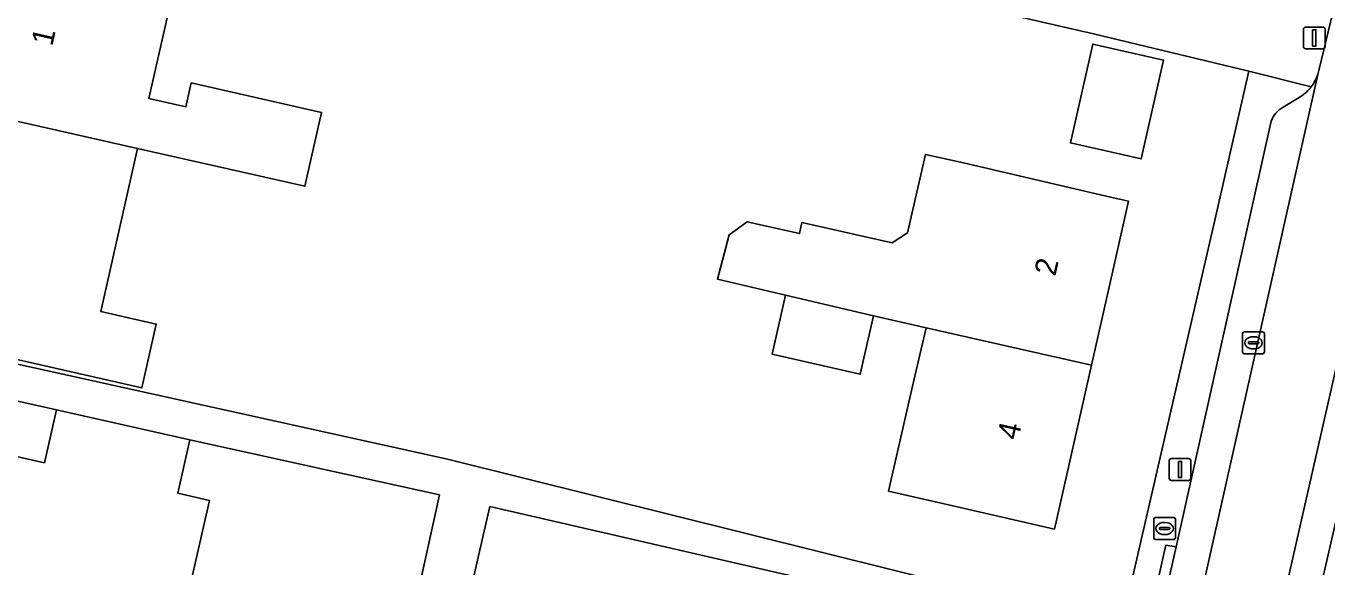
# Model space of a CAD drawing. Extents: x 163683 to 164494, y 382709 to 383872.
# Drawn here: x 163950.2 to 164009.9, y 383554.3 to 383579.1 of the extents above; entities that cross this region are included whole.
import ezdxf

# ---------------------------------------------------------------- set-up
doc = ezdxf.new("R2010")
doc.units = 0
for name, color, linetype in [('IMGEO_Brandkraan', 7, 'Continuous'), ('IMGEO_Erf', 7, 'Continuous'), ('IMGEO_Kolk', 7, 'Continuous'), ('IMGEO_Lichtmast', 7, 'Continuous'), ('IMGEO_Pand', 7, 'Continuous'), ('IMGEO_Pand_nummerreeks', 7, 'Continuous'), ('IMGEO_Parkeervlak_open', 7, 'Continuous'), ('IMGEO_Rijbaan_lokaal_open', 7, 'Continuous'), ('IMGEO_Voetpad_open', 7, 'Continuous')]:
    doc.layers.add(name, color=color, linetype=linetype)

msp = doc.modelspace()

# ---------------------------------------------------------------- linework, layer by layer
at = {"layer": 'IMGEO_Brandkraan'}
for p, q in [((164001.988, 383555.604), (164001.988, 383556.456)), ((164002.063, 383556.53), (164002.915, 383556.53)), ((164002.29, 383556.073), (164002.688, 383556.073)), ((164002.476, 383556.31), (164002.501, 383556.31)), ((164002.989, 383556.456), (164002.989, 383555.604)), ((164002.915, 383555.53), (164002.063, 383555.53)), ((164002.247, 383556.024), (164002.247, 383556.036)), ((164002.685, 383555.987), (164002.287, 383555.987)), ((164002.499, 383555.75), (164002.474, 383555.75)), ((164002.731, 383556.036), (164002.731, 383556.024))]:
    msp.add_line(p, q, dxfattribs=at)
for points in [[(164001.988, 383555.604), (164001.988, 383556.456)], [(164002.063, 383556.53), (164002.915, 383556.53)], [(164002.989, 383556.456), (164002.989, 383555.604)], [(164002.915, 383555.53), (164002.063, 383555.53)]]:
    msp.add_lwpolyline(points, dxfattribs=at)
for centre, radius, start, end in [((164002.065, 383556.454), 0.0765, 91.55205, 178.44795), ((164002.065, 383556.454), 0.0765, 91.55205, 178.44795), ((164002.287, 383556.033), 0.0403, 85.87752, 175.75265), ((164002.692, 383556.035), 0.0386, 1.73085, 96.63898), ((164002.913, 383556.454), 0.0765, 1.55205, 88.44795), ((164002.913, 383556.454), 0.0765, 1.55205, 88.44795), ((164002.065, 383555.606), 0.0765, 181.55205, 268.44795), ((164002.065, 383555.606), 0.0765, 181.55205, 268.44795), ((164002.284, 383556.023), 0.0366, 178.93798, 274.71019), ((164002.688, 383556.03), 0.043, 264.86636, 352.45326), ((164002.913, 383555.606), 0.0765, 271.55205, 358.44795), ((164002.913, 383555.606), 0.0765, 271.55205, 358.44795)]:
    msp.add_arc(centre, radius, start, end, dxfattribs=at)
for centre, major_axis, ratio, start_param, end_param in [((164002.475, 383556.03), (-0.387, 0.002), 0.722429, 4.712389, 7.853982), ((164002.5, 383556.03), (-0.39, 0.002), 0.717154, 1.570796, 4.712389)]:
    msp.add_ellipse(centre, major_axis=major_axis, ratio=ratio, start_param=start_param, end_param=end_param, dxfattribs=at)
at = {"layer": 'IMGEO_Erf'}
for points in [[(163946.567, 383590.304), (163941.011, 383565.508), (163969.521, 383559.221), (164000.492, 383551.514), (164004.789, 383570.206), (164006.36, 383577.041)], [(164006.36, 383577.041), (163999.224, 383578.756), (163983.815, 383582.296), (163947.234, 383590.533)], [(163949.039, 383582.794), (163950.22, 383582.528), (163951.575, 383588.528), (163951.439, 383588.559), (163951.51, 383588.872), (163959.558, 383587.056), (163959.488, 383586.744), (163959.352, 383586.775), (163958.626, 383583.556), (163956.676, 383583.997), (163956.048, 383581.213), (163956.977, 383581.003), (163955.876, 383576.126), (163955.8, 383575.789), (163957.501, 383575.405), (163957.749, 383576.503), (163963.74, 383575.15), (163962.974, 383571.76), (163955.283, 383573.497), (163953.589, 383565.995), (163956.139, 383565.422), (163955.478, 383562.495), (163952.503, 383563.166), (163947.625, 383564.266)], [(163946.977, 383559.955), (163951, 383559.05), (163951.55, 383561.486), (163940.657, 383563.927)], [(163963.652, 383532.606), (163969.157, 383557.572), (163957.687, 383560.101), (163957.134, 383557.651), (163958.58, 383557.325), (163957.55, 383552.762)]]:
    msp.add_lwpolyline(points, dxfattribs=at)
for points in [[(163999.184, 383578.291), (164002.438, 383577.554), (164001.408, 383573.01), (163998.155, 383573.748)], [(163991.488, 383573.223), (163993.243, 383572.827), (164000, 383571.263), (164000.833, 383571.07), (164000, 383567.394), (163999.125, 383563.533), (163997.419, 383556.005), (163992.545, 383557.12), (163989.792, 383557.75), (163990.897, 383562.577), (163991.519, 383565.257), (163989.106, 383565.804), (163988.498, 383563.122), (163984.45, 383564.04), (163985.06, 383566.749), (163981.928, 383567.481), (163982.464, 383569.531), (163983.297, 383570.125), (163985.698, 383569.584), (163985.813, 383570.095), (163989.959, 383569.161), (163990.675, 383569.614)], [(163989.618, 383504.21), (164000.14, 383549.983), (163988.005, 383552.731), (163988.116, 383553.214), (163971.468, 383557.04), (163961.458, 383513.489), (163965.766, 383512.436), (163964.537, 383506.938), (163963.246, 383507.234), (163960.306, 383507.908), (163955.524, 383488.221), (163959.03, 383487.452), (163958.497, 383485.022), (163954.991, 383485.791), (163949.665, 383459.33), (163971.316, 383459.761), (163979.464, 383459.533)]]:
    msp.add_lwpolyline(points, close=True, dxfattribs=at)
at = {"layer": 'IMGEO_Kolk'}
for p, q in [((164006.148, 383565.062), (164007, 383565.062)), ((164006.073, 383564.136), (164006.073, 383564.988)), ((164006.332, 383564.556), (164006.332, 383564.568)), ((164006.77, 383564.519), (164006.372, 383564.519)), ((164006.375, 383564.605), (164006.773, 383564.605)), ((164006.561, 383564.842), (164006.586, 383564.842)), ((164006.816, 383564.568), (164006.816, 383564.556)), ((164007.074, 383564.988), (164007.074, 383564.136)), ((164007, 383564.062), (164006.148, 383564.062)), ((164006.584, 383564.282), (164006.559, 383564.282))]:
    msp.add_line(p, q, dxfattribs=at)
for points in [[(164006.148, 383565.062), (164007, 383565.062)], [(164006.073, 383564.136), (164006.073, 383564.988)], [(164007.074, 383564.988), (164007.074, 383564.136)], [(164007, 383564.062), (164006.148, 383564.062)]]:
    msp.add_lwpolyline(points, dxfattribs=at)
for centre, radius, start, end in [((164006.15, 383564.986), 0.0765, 91.55205, 178.44795), ((164006.15, 383564.986), 0.0765, 91.55205, 178.44795), ((164006.998, 383564.986), 0.0765, 1.55205, 88.44795), ((164006.998, 383564.986), 0.0765, 1.55205, 88.44795), ((164006.372, 383564.565), 0.0403, 85.87752, 175.75265), ((164006.369, 383564.555), 0.0366, 178.93798, 274.71019), ((164006.773, 383564.562), 0.043, 264.86636, 352.45326), ((164006.777, 383564.567), 0.0386, 1.73085, 96.63898), ((164006.15, 383564.138), 0.0765, 181.55205, 268.44795), ((164006.15, 383564.138), 0.0765, 181.55205, 268.44795), ((164006.998, 383564.138), 0.0765, 271.55205, 358.44795), ((164006.998, 383564.138), 0.0765, 271.55205, 358.44795)]:
    msp.add_arc(centre, radius, start, end, dxfattribs=at)
for centre, major_axis, ratio, start_param, end_param in [((164006.56, 383564.562), (-0.387, 0.002), 0.722429, 4.712389, 7.853982), ((164006.585, 383564.562), (-0.39, 0.002), 0.717154, 1.570796, 4.712389)]:
    msp.add_ellipse(centre, major_axis=major_axis, ratio=ratio, start_param=start_param, end_param=end_param, dxfattribs=at)
at = {"layer": 'IMGEO_Lichtmast'}
for p, q in [((164008.869, 383578.172), (164008.869, 383578.972)), ((164008.869, 383578.972), (164008.869, 383578.172)), ((164008.969, 383579.072), (164009.759, 383579.072)), ((164009.759, 383579.072), (164008.969, 383579.072)), ((164009.859, 383578.972), (164009.859, 383578.172)), ((164009.859, 383578.172), (164009.859, 383578.972)), ((164009.759, 383578.072), (164008.969, 383578.072)), ((164008.969, 383578.072), (164009.759, 383578.072)), ((164002.697, 383558.343), (164002.697, 383559.143)), ((164002.697, 383559.143), (164002.697, 383558.343)), ((164002.797, 383559.243), (164003.587, 383559.243)), ((164003.587, 383559.243), (164002.797, 383559.243)), ((164003.687, 383559.143), (164003.687, 383558.343)), ((164003.687, 383558.343), (164003.687, 383559.143)), ((164003.587, 383558.243), (164002.797, 383558.243)), ((164002.797, 383558.243), (164003.587, 383558.243))]:
    msp.add_line(p, q, dxfattribs=at)
for points in [[(164009.289, 383578.947), (164009.439, 383578.947), (164009.439, 383578.197), (164009.289, 383578.197), (164009.289, 383578.947)], [(164003.117, 383559.118), (164003.267, 383559.118), (164003.267, 383558.368), (164003.117, 383558.368), (164003.117, 383559.118)]]:
    msp.add_lwpolyline(points, dxfattribs=at)
for centre, start, end in [((164008.969, 383578.972), 90, 180), ((164008.969, 383578.972), 90, 180), ((164009.759, 383578.972), 0, 90), ((164009.759, 383578.972), 360, 90), ((164008.969, 383578.172), 180, 270), ((164008.969, 383578.172), 180, 270), ((164009.759, 383578.172), 270, 0), ((164009.759, 383578.172), 270, 0), ((164002.797, 383559.143), 90, 180), ((164002.797, 383559.143), 90, 180), ((164003.587, 383559.143), 0, 90), ((164003.587, 383559.143), 360, 90), ((164002.797, 383558.343), 180, 270), ((164002.797, 383558.343), 180, 270), ((164003.587, 383558.343), 270, 0), ((164003.587, 383558.343), 270, 0)]:
    msp.add_arc(centre, 0.1, start, end, dxfattribs=at)
at = {"layer": 'IMGEO_Pand'}
for points in [[(163956.048, 383581.213), (163956.676, 383583.997), (163958.626, 383583.556), (163959.352, 383586.775), (163959.488, 383586.744), (163959.558, 383587.056), (163951.51, 383588.872), (163951.439, 383588.559), (163951.575, 383588.528), (163950.22, 383582.528), (163949.039, 383582.794), (163947.345, 383575.29), (163955.283, 383573.497), (163962.974, 383571.76), (163963.74, 383575.15), (163957.749, 383576.503), (163957.501, 383575.405), (163955.8, 383575.789), (163955.876, 383576.126), (163956.977, 383581.003)], [(164001.408, 383573.01), (164002.438, 383577.554), (163999.184, 383578.291), (163998.155, 383573.748)], [(163955.283, 383573.497), (163947.345, 383575.29), (163945.651, 383567.786), (163948.285, 383567.191), (163947.625, 383564.266), (163952.503, 383563.166), (163955.478, 383562.495), (163956.139, 383565.422), (163953.589, 383565.995)], [(164000.833, 383571.07), (164000, 383571.263), (163993.243, 383572.827), (163991.488, 383573.223), (163990.675, 383569.614), (163989.959, 383569.161), (163985.813, 383570.095), (163985.698, 383569.584), (163983.297, 383570.125), (163982.464, 383569.531), (163981.928, 383567.481), (163985.06, 383566.749), (163989.106, 383565.804), (163991.519, 383565.257), (163999.125, 383563.533), (164000, 383567.394)], [(163989.106, 383565.804), (163985.06, 383566.749), (163984.45, 383564.04), (163988.498, 383563.122)], [(163999.125, 383563.533), (163991.519, 383565.257), (163990.897, 383562.577), (163989.792, 383557.75), (163992.545, 383557.12), (163997.419, 383556.005)], [(163957.134, 383557.651), (163957.687, 383560.101), (163951.55, 383561.486), (163951, 383559.05), (163946.977, 383559.955), (163945.255, 383552.326), (163953.27, 383550.516), (163955.267, 383550.066), (163955.49, 383550.016), (163956.133, 383553.062), (163957.55, 383552.762), (163958.58, 383557.325)]]:
    msp.add_lwpolyline(points, close=True, dxfattribs=at)
at = {"layer": 'IMGEO_Parkeervlak_open'}
for points in [[(164003.511, 383550.059), (164009.525, 383576.891)], [(164013.279, 383576.218), (163999.26, 383514.63)], [(164008.744, 383575.88), (164007.934, 383575.39)], [(164007.389, 383574.75), (164003.013, 383555.196), (164000.919, 383545.962), (163994.619, 383518.54)], [(164009.716, 383553.561), (164014.227, 383573.127)]]:
    msp.add_lwpolyline(points, dxfattribs=at)
for centre, radius, start, end in [((164007.648, 383577.526), 1.981, 322.48876, 341.29338), ((164007.666, 383577.524), 1.966, 303.25854, 322.24018), ((164008.558, 383574.306), 1.251, 119.94972, 159.21734)]:
    msp.add_arc(centre, radius, start, end, dxfattribs=at)
at = {"layer": 'IMGEO_Rijbaan_lokaal_open'}
msp.add_lwpolyline([(163996.386, 383502.1), (163996.435, 383502.317), (163997.525, 383507.217), (163999.26, 383514.63), (164013.279, 383576.218), (164014.604, 383581.937), (164010.952, 383582.804), (164009.59, 383577.14), (164009.525, 383576.891), (164003.511, 383550.059), (163995.536, 383515.476), (163993.853, 383508.085), (163993.3, 383505.876), (163990.186, 383492.109), (163993.929, 383491.262)], close=True, dxfattribs=at)
at = {"layer": 'IMGEO_Voetpad_open'}
for points in [[(163947.234, 383590.533), (163983.815, 383582.296), (163999.224, 383578.756), (164006.36, 383577.041), (164009.22, 383576.32)], [(164009.525, 383576.891), (164009.59, 383577.14), (164010.952, 383582.804), (164011.418, 383585.218)], [(164009.22, 383576.32), (164006.36, 383577.041), (164004.789, 383570.206), (164000.492, 383551.514), (164000.14, 383549.983), (163989.618, 383504.21), (163979.464, 383459.533), (163979.186, 383458.312), (163978.999, 383457.491), (163971.042, 383412.745), (163970.084, 383408.049), (163969.83, 383405.66), (163969.133, 383401.885), (163968.95, 383401.745), (163965.816, 383399.35), (163970.312, 383399.689)], [(164007.934, 383575.39), (164008.744, 383575.88)], [(163994.619, 383518.54), (164000.919, 383545.962), (164000.458, 383546.037), (164002.542, 383555.259), (164003.013, 383555.196), (164007.389, 383574.75)], [(164014.227, 383573.127), (164009.716, 383553.561), (164010.201, 383553.478), (164008.076, 383544.252), (164007.738, 383544.342), (164003.14, 383524.826), (164001.385, 383516.969)], [(163935.139, 383457.026), (163959.724, 383458.221), (163979.186, 383458.312), (163979.464, 383459.533), (163971.316, 383459.761), (163949.665, 383459.33), (163954.991, 383485.791), (163955.524, 383488.221), (163960.306, 383507.908), (163961.458, 383513.489), (163971.468, 383557.04), (163988.116, 383553.214), (163988.005, 383552.731), (164000.14, 383549.983), (164000.492, 383551.514), (163969.521, 383559.221), (163941.011, 383565.508)], [(163940.657, 383563.927), (163951.55, 383561.486), (163957.687, 383560.101), (163969.157, 383557.572), (163963.652, 383532.606), (163955.229, 383494.411), (163953.709, 383487.39), (163952.093, 383479.924), (163947.714, 383459.916)]]:
    msp.add_lwpolyline(points, dxfattribs=at)
msp.add_lwpolyline([(164003.013, 383555.196), (164002.542, 383555.259), (164000.458, 383546.037), (164000.919, 383545.962)], close=True, dxfattribs=at)
for centre, radius, start, end in [((164007.648, 383577.526), 1.981, 322.48876, 341.29338), ((164007.666, 383577.524), 1.966, 303.25854, 322.24018), ((164008.558, 383574.306), 1.251, 119.94972, 159.21734)]:
    msp.add_arc(centre, radius, start, end, dxfattribs=at)

# ---------------------------------------------------------------- texts
at = {"layer": 'IMGEO_Pand_nummerreeks'}
for s, rotation, p in [('1', 77.28055, (163951.356, 383578.162)), ('2', 77.22898, (163997.46, 383567.59)), ('4', 77.22898, (163995.753, 383560.059))]:
    msp.add_text(s, height=1, rotation=rotation, dxfattribs=at).set_placement(p)

doc.saveas('drawing.dxf')
